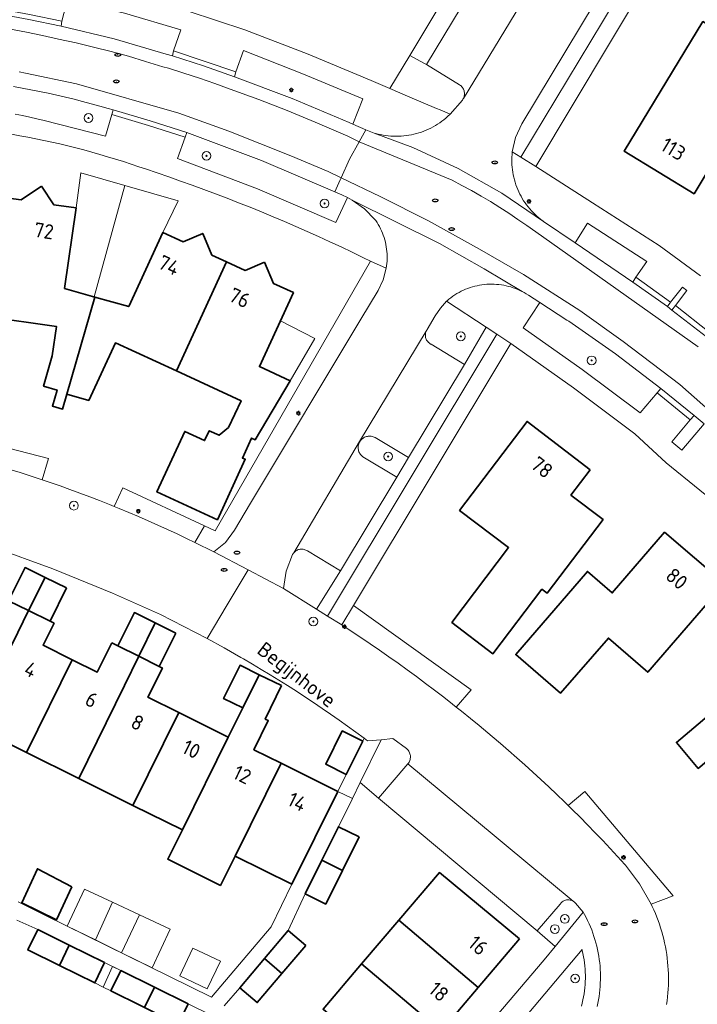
# Model space of a CAD drawing. Header units: metres. Extents: x 152610 to 160096, y 456114 to 462495.
# Tile 529 of 938: x 158579 to 158641, y 459773 to 459863. Entities that reach past the tile are written whole.
import ezdxf
from ezdxf.enums import TextEntityAlignment as Align

# ---------------------------------------------------------------- set-up
doc = ezdxf.new("R2010")
doc.units = ezdxf.units.M
doc.header["$LTSCALE"] = 0.5
doc.layers.get('0').update_dxf_attribs({"linetype": 'CONTINUOUS'})
for name, color, linetype, lineweight in [('B-PV-GR-BEPLANTING_CULTUUR_BOSPLANTSOEN-GV', 251, 'CONTINUOUS', 18), ('B-PV-GR-BEPLANTING_CULTUUR_HEESTERS-GV', 251, 'CONTINUOUS', 18), ('B-PV-GR-BEPLANTING_CULTUUR_ROOS-GV', 251, 'CONTINUOUS', 18), ('B-PV-GR-BOOM-S', 251, 'CONTINUOUS', 25), ('B-PV-GR-HAAG-GV', 251, 'CONTINUOUS', 13), ('B-PV-IE-MEUBILAIR-S', 251, 'CONTINUOUS', 25), ('B-PV-OG-BEBOUWING-GV', 6, 'CONTINUOUS', 35), ('B-PV-OG-BEBOUWING-T18', 1, 'CONTINUOUS', 18), ('B-PV-OG-BEBOUWING_OVERBOUWING-GV', 251, 'CONTINUOUS', 18), ('B-PV-OG-BEBOUWING_SCHUUR-GV', 251, 'CONTINUOUS', 18), ('B-PV-OG-TERREIN_BEGROEID-GV', 251, 'CONTINUOUS', 18), ('B-PV-OG-TOPOGRAFIE-T18', 1, 'CONTINUOUS', 18), ('B-PV-VH-GESLOTENVERHARDING_ASFALT-GV', 251, 'CONTINUOUS', 18), ('B-PV-VH-ONVERHARD_ZAND-GV', 251, 'CONTINUOUS', 18), ('B-PV-VH-OPENVERHARDING_BETONSTRAATSTEEN-GV', 251, 'CONTINUOUS', 18), ('B-PV-VH-OPENVERHARDING_TEGEL-GV', 251, 'CONTINUOUS', 18)]:
    doc.layers.add(name, color=color, linetype=linetype, lineweight=lineweight)
doc.styles.add('NLCS-ISO', font='NLCS-ISO.ttf')
doc.styles.add('NLCS-ISO-M750-T18', font='NLCS-ISO.ttf', dxfattribs={"height": 1.35})

# ---------------------------------------------------------------- blocks, each defined once
blk = doc.blocks.new('SIE-MEUBILAIR_PAAL_LICHTMAST-SO')
for points in [[(-0.62, 0), (-1, 0)], [(-0.71, 0.71), (-0.44, 0.44)], [(0, 1), (0, 0.62)], [(0.44, 0.44), (0.71, 0.71)], [(1, 0), (0.62, 0)], [(-0.71, -0.71), (-0.44, -0.44)], [(0, -0.62), (0, -1)], [(0.44, -0.44), (0.71, -0.71)]]:
    blk.add_lwpolyline(points)
blk.add_circle((0, 0), 0.5)
blk = doc.blocks.new('SIE-MEUBILAIR_PUT_RIOOLPUT-SO')
blk.add_ellipse((0, 0), major_axis=(1.25, 0), ratio=0.54)
at = {"style": 'NLCS-ISO'}
blk.add_text('ri', height=0.75, dxfattribs=at).set_placement((-0.04, 0.07), align=Align.MIDDLE_CENTER)
blk = doc.blocks.new('SGR-BOOM_GBKN-SO')
at = {"linetype": 'ByBlock', "lineweight": 18}
h = blk.add_hatch(color=0, dxfattribs=at)
h.dxf.hatch_style = 1
edge = h.paths.add_edge_path()
edge.add_arc((0, 0), 0.25, 0, 360)
at = {"color": 0, "linetype": 'ByBlock', "lineweight": 18}
for radius in [2, 0.25]:
    blk.add_circle((0, 0), radius, dxfattribs=at)
at = {"color": 0, "linetype": 'ByBlock', "lineweight": 18, "style": 'NLCS-ISO'}
blk.add_attdef('SOORT', (2.5, 0), '', height=1.5, dxfattribs=at)

msp = doc.modelspace()

# ---------------------------------------------------------------- linework, layer by layer
at = {"layer": 'B-PV-GR-BEPLANTING_CULTUUR_BOSPLANTSOEN-GV', "flags": 128}
msp.add_lwpolyline([(158577.738, 459821.977), (158578.659, 459821.689), (158579.578, 459821.394), (158580.494, 459821.091), (158580.69, 459821.025), (158581.248, 459822.961), (158573.907, 459824.868)], dxfattribs=at)
for points in [[(158588.052, 459820.302), (158587.263, 459818.587), (158587.729, 459818.398), (158588.62, 459818.028), (158589.508, 459817.651), (158590.393, 459817.266), (158591.275, 459816.874), (158592.153, 459816.474), (158593.028, 459816.067), (158593.9, 459815.653), (158594.67, 459815.28), (158595.55, 459816.82)], [(158609.17, 459809.52), (158608.1, 459807.75), (158608.971, 459807.181), (158609.837, 459806.605), (158610.699, 459806.023), (158611.556, 459805.434), (158612.409, 459804.838), (158613.258, 459804.236), (158614.101, 459803.628), (158614.94, 459803.013), (158615.774, 459802.391), (158616.603, 459801.763), (158617.428, 459801.129), (158618.247, 459800.488), (158618.572, 459800.23), (158619.93, 459801.81)], [(158630.35, 459792.5), (158628.827, 459791.218), (158629.201, 459790.852), (158629.905, 459790.151), (158630.603, 459789.444), (158631.295, 459788.733), (158631.982, 459788.015), (158632.663, 459787.292), (158633.338, 459786.563), (158634.008, 459785.829), (158634.07, 459785.76), (158635.358, 459784.057), (158636.416, 459782.202), (158638.428, 459782.969)]]:
    msp.add_lwpolyline(points, close=True, dxfattribs=at)
at = {"layer": 'B-PV-GR-BEPLANTING_CULTUUR_HEESTERS-GV', "flags": 128}
for points in [[(158630.558, 459883.409), (158628.977, 459884.187), (158622.52, 459873.46), (158619.3, 459868.12), (158618.062, 459866.064), (158616.883, 459864.106), (158614.318, 459859.846), (158615.619, 459859.149), (158615.86, 459859.02), (158628.65, 459880.18)], [(158610.715, 459825.017), (158610.623, 459825.019), (158610.532, 459825.013), (158610.442, 459824.999), (158610.353, 459824.977), (158610.266, 459824.948), (158610.183, 459824.911), (158610.103, 459824.867), (158610.027, 459824.816), (158609.955, 459824.759), (158609.889, 459824.696), (158609.829, 459824.627), (158609.775, 459824.553), (158609.728, 459824.475), (158609.688, 459824.392), (158609.655, 459824.307), (158609.63, 459824.219), (158609.613, 459824.13), (158609.603, 459824.039), (158609.601, 459823.947), (158609.608, 459823.856), (158609.622, 459823.766), (158609.644, 459823.677), (158609.674, 459823.591), (158609.711, 459823.507), (158609.755, 459823.427), (158609.807, 459823.351), (158609.864, 459823.28), (158609.928, 459823.215), (158609.997, 459823.155), (158610.03, 459823.13), (158613.14, 459821.27), (158614.21, 459823.05), (158611.15, 459824.89), (158611.068, 459824.931), (158610.983, 459824.964), (158610.895, 459824.989), (158610.806, 459825.007)], [(158604.476, 459814.678), (158604.39, 459814.679), (158604.303, 459814.672), (158604.218, 459814.657), (158604.135, 459814.635), (158604.054, 459814.604), (158603.976, 459814.567), (158603.902, 459814.522), (158603.832, 459814.47), (158603.768, 459814.413), (158603.709, 459814.349), (158603.656, 459814.281), (158603.61, 459814.208), (158603.6, 459814.19), (158603.027, 459812.673), (158602.78, 459811.07), (158605.783, 459809.2), (158607.99, 459812.68), (158604.96, 459814.51), (158604.887, 459814.556), (158604.81, 459814.596), (158604.73, 459814.628), (158604.647, 459814.653), (158604.562, 459814.669)], [(158614.02, 459796.44), (158612.77, 459797.36), (158611.71, 459797.24), (158609.795, 459793.322), (158611.47, 459791.89), (158614.16, 459795.03), (158614.214, 459795.102), (158614.26, 459795.178), (158614.301, 459795.258), (158614.333, 459795.341), (158614.358, 459795.427), (158614.376, 459795.515), (158614.385, 459795.604), (158614.387, 459795.694), (158614.38, 459795.783), (158614.365, 459795.871), (158614.343, 459795.958), (158614.313, 459796.042), (158614.276, 459796.124), (158614.231, 459796.201), (158614.18, 459796.275), (158614.122, 459796.343), (158614.059, 459796.406)], [(158628.918, 459782.587), (158628.834, 459782.591), (158628.75, 459782.588), (158628.666, 459782.577), (158628.584, 459782.558), (158628.505, 459782.531), (158628.428, 459782.497), (158628.354, 459782.456), (158628.285, 459782.408), (158628.221, 459782.354), (158628.162, 459782.293), (158628.109, 459782.228), (158628.09, 459782.2), (158625.99, 459779.76), (158627.622, 459778.328), (158630.2, 459781.46), (158629.5, 459782.28), (158629.442, 459782.341), (158629.379, 459782.397), (158629.311, 459782.446), (158629.272, 459782.47), (158629.239, 459782.489), (158629.162, 459782.525), (158629.083, 459782.553), (158629.001, 459782.574)]]:
    msp.add_lwpolyline(points, close=True, dxfattribs=at)
at = {"layer": 'B-PV-GR-BEPLANTING_CULTUUR_ROOS-GV', "flags": 128}
msp.add_lwpolyline([(158630.032, 459772.874), (158630.104, 459773.149), (158630.168, 459773.427), (158630.224, 459773.706), (158630.273, 459773.986), (158630.313, 459774.268), (158630.346, 459774.551), (158630.37, 459774.834), (158630.387, 459775.119), (158630.395, 459775.403), (158630.396, 459775.688), (158630.389, 459775.972), (158630.373, 459776.257), (158630.35, 459776.54), (158630.318, 459776.823), (158630.279, 459777.105), (158630.232, 459777.386), (158630.177, 459777.665), (158630.114, 459777.943), (158630.09, 459778.04), (158619.51, 459765.47)], dxfattribs=at)
at = {"layer": 'B-PV-GR-HAAG-GV', "flags": 128}
for points in [[(158615.619, 459859.149), (158614.318, 459859.846), (158612.504, 459856.832), (158614.345, 459856.046), (158616.77, 459855.01), (158617.1, 459854.87), (158618.02, 459854.48), (158619.14, 459855.77), (158619.189, 459855.844), (158619.231, 459855.922), (158619.266, 459856.003), (158619.293, 459856.087), (158619.313, 459856.173), (158619.325, 459856.261), (158619.328, 459856.349), (158619.324, 459856.438), (158619.312, 459856.525), (158619.292, 459856.611), (158619.264, 459856.696), (158619.229, 459856.777), (158619.187, 459856.854), (158619.138, 459856.928), (158619.082, 459856.997), (158619.021, 459857.06), (158618.953, 459857.118), (158618.883, 459857.168), (158618.88, 459857.17), (158615.86, 459859.02)], [(158622.28, 459834.36), (158621.318, 459834.989), (158619.34, 459831.56), (158614.21, 459823.05), (158613.14, 459821.27), (158607.99, 459812.68), (158605.783, 459809.2), (158606.81, 459808.56)]]:
    msp.add_lwpolyline(points, close=True, dxfattribs=at)
at = {"layer": 'B-PV-OG-BEBOUWING-GV', "flags": 128}
for points in [[(158646.521, 459859.695), (158641.154, 459862.954), (158633.94, 459851.1), (158640.35, 459847.2), (158640.994, 459848.261), (158643.93, 459853.1), (158646.49, 459851.54), (158649.59, 459856.65), (158646, 459858.83)], [(158580.612, 459847.884), (158578.75, 459846.633), (158577.123, 459846.869), (158575.531, 459835.978), (158582, 459835.04), (158581.61, 459832.37), (158580.81, 459829.595), (158582.044, 459829.24), (158581.621, 459827.772), (158582.557, 459827.502), (158582.949, 459828.864), (158585.508, 459837.745), (158582.73, 459838.53), (158583.8, 459845.9), (158581.744, 459846.198)], [(158597.555, 459840.974), (158596.225, 459841.588), (158595.379, 459843.565), (158593.593, 459842.801), (158591.73, 459843.66), (158588.6, 459836.87), (158585.508, 459837.745), (158582.949, 459828.864), (158584.951, 459828.287), (158587.38, 459833.55), (158592.962, 459830.984)], [(158601.017, 459840.944), (158599.254, 459840.191), (158597.555, 459840.974), (158592.962, 459830.984), (158598.89, 459828.26), (158597.75, 459825.81), (158596.878, 459825.1), (158595.97, 459825.518), (158595.552, 459824.61), (158593.735, 459825.447), (158591.186, 459819.916), (158596.717, 459817.367), (158599.266, 459822.898), (158599.012, 459823.015), (158599.853, 459824.841), (158600.18, 459824.69), (158603.38, 459830.07), (158600.56, 459831.38), (158603.68, 459838.15), (158601.851, 459838.993)], [(158630.83, 459821.93), (158625.06, 459826.36), (158618.88, 459818.22), (158623.375, 459814.818), (158618.175, 459807.969), (158621.942, 459805.109), (158626.417, 459811.003), (158626.887, 459810.646), (158632.016, 459817.381), (158629.073, 459819.623)], [(158643.13, 459811.53), (158637.64, 459816.22), (158632.85, 459810.68), (158630.59, 459812.64), (158624.026, 459805.03), (158628.113, 459801.485), (158632.503, 459806.547), (158636.1, 459803.41)], [(158580.948, 459812.095), (158579.12, 459812.99), (158577.61, 459809.95), (158579.441, 459809.052)], [(158582.92, 459811.13), (158580.948, 459812.095), (158579.441, 459809.052), (158581.42, 459808.08)], [(158583.437, 459804.563), (158580.771, 459805.885), (158581.772, 459807.905), (158581.42, 459808.08), (158579.441, 459809.052), (158578.444, 459807.039), (158574.234, 459798.539), (158579.237, 459796.059)], [(158591.02, 459807.925), (158589.13, 459808.87), (158587.6, 459805.83), (158589.523, 459804.871)], [(158592.91, 459806.98), (158591.02, 459807.925), (158589.523, 459804.871), (158591.39, 459803.94)], [(158587.058, 459806.099), (158585.731, 459803.425), (158583.437, 459804.563), (158579.237, 459796.059), (158584.035, 459793.681), (158588.21, 459802.195), (158589.523, 459804.871), (158587.6, 459805.83)], [(158589.523, 459804.871), (158588.21, 459802.195), (158584.035, 459793.681), (158588.969, 459791.236), (158593.176, 459799.733), (158590.361, 459801.129), (158591.683, 459803.795), (158591.39, 459803.94)], [(158600.545, 459803.193), (158598.79, 459804.05), (158597.29, 459801), (158599.035, 459800.144)], [(158602.6, 459802.19), (158600.545, 459803.193), (158599.035, 459800.144), (158597.717, 459797.481), (158593.511, 459788.985), (158592.18, 459786.297), (158596.999, 459783.908), (158598.332, 459786.596), (158602.543, 459795.088), (158600.056, 459796.321), (158601.368, 459798.998), (158601.1, 459799.13)], [(158655.61, 459797.54), (158650.78, 459803.25), (158645.24, 459798.57), (158643.32, 459800.87), (158638.73, 459797), (158640.72, 459794.61), (158643.22, 459796.71), (158648, 459791.07)], [(158597.717, 459797.481), (158593.176, 459799.733), (158588.969, 459791.236), (158593.511, 459788.985)], [(158610.02, 459797.11), (158608.14, 459798.04), (158606.63, 459795), (158608.512, 459794.068)], [(158607.74, 459792.51), (158602.543, 459795.088), (158598.332, 459786.596), (158603.53, 459784.02)], [(158609.69, 459788.34), (158607.8, 459789.28), (158606.28, 459786.205), (158608.166, 459785.272)], [(158608.166, 459785.272), (158606.28, 459786.205), (158604.76, 459783.13), (158606.64, 459782.2)], [(158583.405, 459783.784), (158580.248, 459785.427), (158578.808, 459782.323), (158581.997, 459780.766)], [(158624.37, 459779.02), (158617.04, 459785.09), (158613.321, 459780.718), (158620.597, 459774.578)], [(158620.597, 459774.578), (158613.321, 459780.718), (158609.921, 459776.722), (158617.187, 459770.563)], [(158583.159, 459778.444), (158580.28, 459779.87), (158579.37, 459778.01), (158582.258, 459776.585)], [(158604.81, 459778.42), (158603.21, 459779.78), (158601.02, 459777.207), (158602.612, 459775.837)], [(158586.4, 459776.84), (158583.159, 459778.444), (158582.258, 459776.585), (158585.51, 459774.98)], [(158602.612, 459775.837), (158601.02, 459777.207), (158598.759, 459774.549), (158600.36, 459773.19)], [(158590.967, 459774.586), (158587.89, 459776.11), (158586.97, 459774.25), (158589.798, 459772.853), (158590.05, 459772.73)], [(158617.187, 459770.563), (158609.921, 459776.722), (158606.397, 459772.579), (158613.62, 459766.363)], [(158594.05, 459773.06), (158590.967, 459774.586), (158590.05, 459772.73), (158593.13, 459771.21)]]:
    msp.add_lwpolyline(points, close=True, dxfattribs=at)
at = {"layer": 'B-PV-OG-BEBOUWING_OVERBOUWING-GV', "flags": 128}
for points in [[(158585.428, 459837.768), (158588.261, 459847.942), (158584.216, 459849.113), (158583.8, 459845.9), (158582.73, 459838.53)], [(158593.119, 459846.536), (158588.261, 459847.942), (158585.428, 459837.768), (158585.508, 459837.745), (158588.6, 459836.87), (158591.73, 459843.66)], [(158605.651, 459833.951), (158602.496, 459835.581), (158600.56, 459831.38), (158603.38, 459830.07)], [(158585.554, 459778.921), (158587.952, 459777.74), (158589.6, 459781.221), (158587.121, 459782.383)], [(158586.251, 459774.609), (158587.116, 459776.489), (158586.4, 459776.84), (158585.51, 459774.98)], [(158587.89, 459776.11), (158587.116, 459776.489), (158586.251, 459774.609), (158586.97, 459774.25)]]:
    msp.add_lwpolyline(points, close=True, dxfattribs=at)
at = {"layer": 'B-PV-OG-BEBOUWING_SCHUUR-GV', "flags": 128}
for points in [[(158585.554, 459778.921), (158587.121, 459782.383), (158584.567, 459783.58), (158582.978, 459780.191)], [(158592.407, 459779.905), (158589.6, 459781.221), (158587.952, 459777.74), (158590.746, 459776.363)], [(158596.997, 459776.974), (158594.482, 459778.17), (158593.282, 459775.644), (158595.796, 459774.449)]]:
    msp.add_lwpolyline(points, close=True, dxfattribs=at)
at = {"layer": 'B-PV-OG-TERREIN_BEGROEID-GV', "flags": 128}
for points in [[(158642.97, 459883.513), (158643.674, 459885.605), (158642.31, 459885.45), (158640.624, 459881.001), (158638.59, 459876.7), (158637.99, 459875.88), (158624.57, 459853.61), (158624.004, 459852.36), (158623.71, 459851.02), (158624.48, 459850.56), (158639.43, 459875.35), (158640.725, 459878.258), (158642.097, 459881.199)], [(158588.215, 459863.717), (158583, 459865), (158582.49, 459862.98), (158582.42, 459862.53), (158587.26, 459861.388), (158592.03, 459859.98), (158592.6, 459859.83), (158592.71, 459860.29), (158593.37, 459862.21)], [(158604.603, 459858.143), (158599.12, 459860.3), (158598.42, 459858.35), (158598.29, 459857.91), (158603.573, 459855.916), (158608.78, 459853.73), (158609.12, 459853.56), (158610.04, 459855.87)], [(158600.755, 459850.234), (158593.91, 459852.8), (158593.78, 459852.37), (158593.08, 459850.41), (158600.392, 459847.651), (158607.57, 459844.56), (158608.62, 459846.845), (158608.12, 459847.09), (158607.48, 459847.37)], [(158636.03, 459841), (158630.58, 459844.52), (158629.47, 459842.7), (158634.73, 459839.12), (158635.011, 459839.559)], [(158639.68, 459838.35), (158639.27, 459838.66), (158638.2, 459837.29), (158637.91, 459836.87), (158638.32, 459836.55), (158638.63, 459836.96)], [(158621.318, 459834.989), (158617.69, 459837.36), (158617.136, 459836.725), (158616.66, 459836.03), (158615.92, 459834.79), (158615.874, 459834.717), (158615.835, 459834.64), (158615.804, 459834.559), (158615.78, 459834.476), (158615.764, 459834.391), (158615.755, 459834.306), (158615.755, 459834.219), (158615.763, 459834.133), (158615.778, 459834.048), (158615.802, 459833.965), (158615.833, 459833.884), (158615.871, 459833.807), (158615.917, 459833.734), (158615.968, 459833.665), (158616.027, 459833.601), (158616.09, 459833.542), (158616.159, 459833.49), (158616.233, 459833.445), (158616.28, 459833.42), (158619.34, 459831.56)], [(158628.69, 459835.64), (158626.23, 459837.25), (158624.7, 459834.94), (158630.114, 459831.121), (158635.41, 459827.14), (158636.978, 459828.989), (158637.31, 459829.38), (158633.161, 459832.552), (158628.87, 459835.53)], [(158641.27, 459826.14), (158640.34, 459826.9), (158639.999, 459826.511), (158638.32, 459824.5), (158639.23, 459823.75), (158640.941, 459825.755)]]:
    msp.add_lwpolyline(points, close=True, dxfattribs=at)
msp.add_lwpolyline([(158578.207, 459854.489), (158578.876, 459854.353), (158579.542, 459854.21), (158580.207, 459854.059), (158580.87, 459853.9), (158586.48, 459852.47), (158587.06, 459854.45), (158587.18, 459854.89), (158586.73, 459855), (158585.95, 459855.222), (158585.168, 459855.437), (158584.384, 459855.644), (158583.598, 459855.843), (158582.81, 459856.034), (158582.02, 459856.218), (158581.228, 459856.394), (158580.435, 459856.562), (158579.64, 459856.722), (158578.843, 459856.874), (158578.046, 459857.019)], dxfattribs=at)
at = {"layer": 'B-PV-VH-GESLOTENVERHARDING_ASFALT-GV', "flags": 128}
for points in [[(158577.788, 459862.244), (158579.256, 459861.97), (158580.719, 459861.674), (158582.177, 459861.355), (158583.787, 459861.006), (158585.39, 459860.627), (158586.986, 459860.219), (158588.574, 459859.782), (158590.154, 459859.315), (158591.725, 459858.82), (158592.243, 459858.684), (158593.662, 459858.233), (158595.076, 459857.765), (158596.484, 459857.281), (158597.887, 459856.78), (158600.503, 459855.819), (158603.102, 459854.812), (158605.682, 459853.758), (158608.243, 459852.657), (158608.583, 459852.487), (158609.702, 459851.963), (158610.3, 459853.04), (158609.12, 459853.56), (158608.78, 459853.73), (158603.573, 459855.916), (158598.29, 459857.91), (158595.456, 459858.903), (158592.6, 459859.83), (158592.03, 459859.98), (158587.26, 459861.388), (158582.42, 459862.53), (158579.474, 459863.15)], [(158578.586, 459858.369), (158579.17, 459858.22), (158583.824, 459857.244), (158593.201, 459854.565), (158597.773, 459852.924), (158603.432, 459850.681), (158606.857, 459849.236), (158608.054, 459848.659), (158608.807, 459850.353), (158609.702, 459851.963), (158608.583, 459852.487), (158608.243, 459852.657), (158605.682, 459853.758), (158603.102, 459854.812), (158600.503, 459855.819), (158597.887, 459856.78), (158596.484, 459857.281), (158595.076, 459857.765), (158593.662, 459858.233), (158592.243, 459858.684), (158591.725, 459858.82), (158590.154, 459859.315), (158588.574, 459859.782), (158586.986, 459860.219), (158585.39, 459860.627), (158583.787, 459861.006), (158582.177, 459861.355), (158580.719, 459861.674), (158579.256, 459861.97), (158577.788, 459862.244)], [(158578.046, 459857.019), (158578.843, 459856.874), (158579.64, 459856.722), (158580.435, 459856.562), (158581.228, 459856.394), (158582.02, 459856.218), (158582.81, 459856.034), (158583.598, 459855.843), (158584.384, 459855.644), (158585.168, 459855.437), (158585.95, 459855.222), (158586.73, 459855), (158587.18, 459854.89), (158590.553, 459853.872), (158593.91, 459852.8), (158600.755, 459850.234), (158607.48, 459847.37), (158607.968, 459848.466), (158608.054, 459848.659), (158606.857, 459849.236), (158603.432, 459850.681), (158597.773, 459852.924), (158593.201, 459854.565), (158583.824, 459857.244), (158579.17, 459858.22), (158578.586, 459858.369)], [(158641.49, 459834.11), (158638.32, 459836.55), (158637.91, 459836.87), (158634.73, 459839.12), (158629.47, 459842.7), (158626.57, 459844.67), (158622.763, 459847.238), (158618.766, 459849.498), (158614.603, 459851.436), (158611.061, 459852.756), (158610.3, 459853.04), (158609.702, 459851.963), (158618.217, 459848.431), (158619.102, 459847.966), (158619.979, 459847.486), (158620.847, 459846.99), (158621.706, 459846.479), (158622.556, 459845.953), (158623.397, 459845.412), (158624.228, 459844.857), (158625.049, 459844.286), (158625.86, 459843.702), (158640.733, 459833.179)], [(158640.733, 459833.179), (158625.86, 459843.702), (158625.049, 459844.286), (158624.228, 459844.857), (158623.397, 459845.412), (158622.556, 459845.953), (158621.706, 459846.479), (158620.847, 459846.99), (158619.979, 459847.486), (158619.102, 459847.966), (158618.217, 459848.431), (158609.702, 459851.963), (158608.807, 459850.353), (158608.054, 459848.659), (158611.627, 459846.933), (158616.054, 459844.714), (158620.718, 459842.132), (158624.739, 459839.824), (158629.901, 459836.517), (158633.86, 459833.673), (158639.026, 459829.745), (158648.773, 459821.132)], [(158648.773, 459821.132), (158639.026, 459829.745), (158633.86, 459833.673), (158629.901, 459836.517), (158624.739, 459839.824), (158620.718, 459842.132), (158616.054, 459844.714), (158611.627, 459846.933), (158608.054, 459848.659), (158607.968, 459848.466), (158607.48, 459847.37), (158608.12, 459847.09), (158608.62, 459846.845), (158608.844, 459846.731), (158609.064, 459846.609), (158617.036, 459842.64), (158621.144, 459840.342), (158624.603, 459838.254), (158624.8, 459838.15), (158624.992, 459838.038), (158625.18, 459837.92), (158626.23, 459837.25), (158628.69, 459835.64), (158628.87, 459835.53), (158633.161, 459832.552), (158637.31, 459829.38), (158640.34, 459826.9), (158641.27, 459826.14)]]:
    msp.add_lwpolyline(points, dxfattribs=at)
at = {"layer": 'B-PV-VH-ONVERHARD_ZAND-GV', "flags": 128}
for points in [[(158615.619, 459859.149), (158614.318, 459859.846), (158612.504, 459856.832), (158614.345, 459856.046), (158616.77, 459855.01), (158617.1, 459854.87), (158618.02, 459854.48), (158619.14, 459855.77), (158619.189, 459855.844), (158619.231, 459855.922), (158619.266, 459856.003), (158619.293, 459856.087), (158619.313, 459856.173), (158619.325, 459856.261), (158619.328, 459856.349), (158619.324, 459856.438), (158619.312, 459856.525), (158619.292, 459856.611), (158619.264, 459856.696), (158619.229, 459856.777), (158619.187, 459856.854), (158619.138, 459856.928), (158619.082, 459856.997), (158619.021, 459857.06), (158618.953, 459857.118), (158618.883, 459857.168), (158618.88, 459857.17), (158615.86, 459859.02)], [(158622.28, 459834.36), (158621.318, 459834.989), (158619.34, 459831.56), (158614.21, 459823.05), (158613.14, 459821.27), (158607.99, 459812.68), (158605.783, 459809.2), (158606.81, 459808.56)]]:
    msp.add_lwpolyline(points, close=True, dxfattribs=at)
at = {"layer": 'B-PV-VH-OPENVERHARDING_BETONSTRAATSTEEN-GV', "flags": 128}
for points in [[(158628.65, 459880.18), (158615.86, 459859.02), (158618.88, 459857.17), (158618.883, 459857.168), (158618.953, 459857.118), (158619.021, 459857.06), (158619.082, 459856.997), (158619.138, 459856.928), (158619.187, 459856.854), (158619.229, 459856.777), (158619.264, 459856.696), (158619.292, 459856.611), (158619.312, 459856.525), (158619.324, 459856.438), (158619.328, 459856.349), (158619.325, 459856.261), (158619.313, 459856.173), (158619.293, 459856.087), (158619.266, 459856.003), (158619.231, 459855.922), (158632.988, 459878.565)], [(158632.988, 459878.565), (158619.231, 459855.922), (158619.189, 459855.844), (158619.14, 459855.77), (158618.02, 459854.48), (158617.985, 459854.446), (158617.813, 459854.283), (158617.635, 459854.127), (158617.452, 459853.977), (158617.264, 459853.833), (158617.071, 459853.695), (158616.874, 459853.564), (158616.673, 459853.44), (158616.467, 459853.322), (158616.258, 459853.212), (158616.044, 459853.109), (158615.828, 459853.013), (158615.609, 459852.924), (158615.386, 459852.843), (158615.161, 459852.769), (158614.934, 459852.703), (158614.704, 459852.645), (158614.473, 459852.595), (158614.24, 459852.552), (158614.006, 459852.517), (158613.771, 459852.491), (158613.534, 459852.472), (158613.298, 459852.461), (158613.061, 459852.458), (158612.824, 459852.463), (158612.588, 459852.477), (158612.352, 459852.498), (158612.117, 459852.527), (158611.883, 459852.564), (158611.651, 459852.609), (158611.42, 459852.661), (158611.061, 459852.756), (158614.603, 459851.436), (158618.766, 459849.498), (158622.763, 459847.238), (158626.57, 459844.67), (158626.506, 459844.716), (158626.318, 459844.855), (158626.136, 459845), (158625.959, 459845.152), (158625.787, 459845.31), (158625.62, 459845.473), (158625.459, 459845.642), (158625.305, 459845.816), (158625.156, 459845.996), (158625.013, 459846.181), (158624.877, 459846.37), (158624.748, 459846.564), (158624.625, 459846.762), (158624.509, 459846.965), (158624.4, 459847.171), (158624.298, 459847.381), (158624.203, 459847.594), (158624.116, 459847.811), (158624.036, 459848.03), (158623.964, 459848.252), (158623.9, 459848.476), (158623.843, 459848.702), (158623.794, 459848.93), (158623.753, 459849.16), (158623.72, 459849.391), (158623.694, 459849.623), (158623.677, 459849.855), (158623.668, 459850.089), (158623.666, 459850.322), (158623.673, 459850.555), (158623.687, 459850.788), (158623.71, 459851.02), (158624.004, 459852.36), (158624.57, 459853.61), (158637.99, 459875.88)], [(158576.12, 459814.89), (158581.67, 459812.891), (158587.13, 459810.66), (158591.505, 459808.688), (158595.779, 459806.508), (158597.623, 459809.59), (158599.53, 459812.774), (158596.39, 459814.42), (158594.67, 459815.28), (158593.9, 459815.653), (158593.028, 459816.067), (158592.153, 459816.474), (158591.275, 459816.874), (158590.393, 459817.266), (158589.508, 459817.651), (158588.62, 459818.028), (158587.729, 459818.398), (158587.263, 459818.587), (158586.834, 459818.761), (158585.937, 459819.117), (158585.037, 459819.464), (158584.134, 459819.805), (158583.228, 459820.138), (158582.319, 459820.463), (158581.408, 459820.781), (158580.69, 459821.025), (158580.494, 459821.091), (158579.578, 459821.394), (158578.659, 459821.689), (158577.738, 459821.977)], [(158637.83, 459773.01), (158637.878, 459773.361), (158637.919, 459773.713), (158637.951, 459774.065), (158637.976, 459774.419), (158637.992, 459774.773), (158638.001, 459775.127), (158638.002, 459775.481), (158637.994, 459775.835), (158637.979, 459776.189), (158637.955, 459776.543), (158637.924, 459776.895), (158637.885, 459777.247), (158637.837, 459777.598), (158637.782, 459777.948), (158637.719, 459778.297), (158637.648, 459778.644), (158637.569, 459778.989), (158637.483, 459779.333), (158637.388, 459779.674), (158637.286, 459780.013), (158637.177, 459780.35), (158637.06, 459780.685), (158636.935, 459781.016), (158636.803, 459781.345), (158636.663, 459781.67), (158636.516, 459781.993), (158636.416, 459782.202), (158635.358, 459784.057), (158634.07, 459785.76), (158634.008, 459785.829), (158633.338, 459786.563), (158632.663, 459787.292), (158631.982, 459788.015), (158631.295, 459788.733), (158630.603, 459789.444), (158629.905, 459790.151), (158629.201, 459790.852), (158628.827, 459791.218), (158628.491, 459791.547), (158627.776, 459792.236), (158627.055, 459792.92), (158626.329, 459793.598), (158625.598, 459794.27), (158624.861, 459794.936), (158624.119, 459795.596), (158623.371, 459796.25), (158622.618, 459796.898), (158621.86, 459797.54), (158621.476, 459797.864), (158620.676, 459798.529), (158619.872, 459799.188), (158619.062, 459799.842), (158618.572, 459800.23), (158618.247, 459800.488), (158617.428, 459801.129), (158616.603, 459801.763), (158615.774, 459802.391), (158614.94, 459803.013), (158614.101, 459803.628), (158613.258, 459804.236), (158612.409, 459804.838), (158611.556, 459805.434), (158610.699, 459806.023), (158609.837, 459806.605), (158608.971, 459807.181), (158608.1, 459807.75), (158606.81, 459808.56), (158605.783, 459809.2), (158602.78, 459811.07), (158599.53, 459812.774), (158597.623, 459809.59), (158595.779, 459806.508), (158597.327, 459805.653), (158598.86, 459804.77), (158599.105, 459804.629), (158599.922, 459804.155), (158600.735, 459803.673), (158601.543, 459803.185), (158602.348, 459802.69), (158603.148, 459802.188), (158603.944, 459801.679), (158604.735, 459801.163), (158605.523, 459800.641), (158606.305, 459800.112), (158607.083, 459799.577), (158607.857, 459799.035), (158608.626, 459798.486), (158609.39, 459797.931), (158610.15, 459797.37), (158610.47, 459797.14), (158611.71, 459797.24), (158612.77, 459797.36), (158614.02, 459796.44), (158614.059, 459796.406), (158614.122, 459796.343), (158614.18, 459796.275), (158614.231, 459796.201), (158614.276, 459796.124), (158614.313, 459796.042), (158614.343, 459795.958), (158614.365, 459795.871), (158614.38, 459795.783), (158614.387, 459795.694), (158614.385, 459795.604), (158614.376, 459795.515), (158614.358, 459795.427), (158614.333, 459795.341), (158614.301, 459795.258), (158614.26, 459795.178), (158614.214, 459795.102), (158614.16, 459795.03), (158622.038, 459788.482), (158622.96, 459787.716), (158629.272, 459782.47), (158629.311, 459782.446), (158629.379, 459782.397), (158629.442, 459782.341), (158629.5, 459782.28), (158630.2, 459781.46), (158630.325, 459781.236), (158630.469, 459780.962), (158630.606, 459780.684), (158630.736, 459780.403), (158630.859, 459780.119), (158630.974, 459779.832), (158631.082, 459779.541), (158631.182, 459779.249), (158631.274, 459778.953), (158631.359, 459778.656), (158631.436, 459778.356), (158631.506, 459778.054), (158631.567, 459777.751), (158631.621, 459777.446), (158631.667, 459777.14), (158631.705, 459776.833), (158631.735, 459776.525), (158631.757, 459776.216), (158631.771, 459775.907), (158631.777, 459775.597), (158631.775, 459775.288), (158631.765, 459774.978), (158631.747, 459774.669), (158631.721, 459774.361), (158631.687, 459774.053), (158631.645, 459773.747), (158631.595, 459773.441), (158631.538, 459773.137), (158631.472, 459772.834)]]:
    msp.add_lwpolyline(points, dxfattribs=at)
for points in [[(158617.036, 459842.64), (158609.064, 459846.609), (158610.194, 459845.813), (158611.161, 459844.825), (158611.213, 459844.751), (158611.332, 459844.569), (158611.446, 459844.383), (158611.552, 459844.193), (158611.651, 459843.999), (158611.743, 459843.802), (158611.828, 459843.601), (158611.905, 459843.398), (158611.975, 459843.191), (158612.037, 459842.982), (158612.091, 459842.771), (158612.138, 459842.559), (158612.177, 459842.344), (158612.208, 459842.129), (158612.231, 459841.912), (158612.246, 459841.695), (158612.253, 459841.477), (158612.252, 459841.259), (158612.243, 459841.042), (158612.226, 459840.825), (158612.201, 459840.608), (158612.168, 459840.393), (158611.887, 459839.337), (158611.42, 459838.35), (158609.85, 459835.73), (158599.76, 459818.9), (158598.29, 459816.41), (158597.469, 459815.291), (158596.39, 459814.42), (158599.53, 459812.774), (158602.78, 459811.07), (158603.027, 459812.673), (158603.6, 459814.19), (158603.61, 459814.208), (158603.656, 459814.281), (158603.709, 459814.349), (158609.74, 459824.53), (158615.835, 459834.64), (158615.874, 459834.717), (158615.92, 459834.79), (158616.66, 459836.03), (158617.136, 459836.725), (158617.69, 459837.36), (158617.745, 459837.409), (158617.915, 459837.552), (158618.09, 459837.688), (158618.27, 459837.819), (158618.455, 459837.942), (158618.644, 459838.059), (158618.837, 459838.17), (158619.034, 459838.273), (158619.234, 459838.369), (158619.438, 459838.457), (158619.645, 459838.539), (158619.854, 459838.613), (158620.067, 459838.679), (158620.281, 459838.737), (158620.497, 459838.788), (158620.715, 459838.831), (158620.935, 459838.866), (158621.155, 459838.893), (158621.377, 459838.913), (158621.599, 459838.924), (158621.821, 459838.927), (158622.043, 459838.922), (158622.265, 459838.91), (158622.486, 459838.889), (158622.707, 459838.86), (158622.926, 459838.824), (158623.143, 459838.779), (158623.359, 459838.727), (158623.573, 459838.667), (158623.785, 459838.6), (158623.994, 459838.524), (158624.201, 459838.442), (158624.404, 459838.352), (158624.603, 459838.254), (158621.144, 459840.342)], [(158615.804, 459834.559), (158615.835, 459834.64), (158609.74, 459824.53), (158603.709, 459814.349), (158603.768, 459814.413), (158603.832, 459814.47), (158603.902, 459814.522), (158603.976, 459814.567), (158604.054, 459814.604), (158604.135, 459814.635), (158604.218, 459814.657), (158604.303, 459814.672), (158604.39, 459814.679), (158604.476, 459814.678), (158604.562, 459814.669), (158604.647, 459814.653), (158604.73, 459814.628), (158604.81, 459814.596), (158604.887, 459814.556), (158604.96, 459814.51), (158607.99, 459812.68), (158613.14, 459821.27), (158610.03, 459823.13), (158609.997, 459823.155), (158609.928, 459823.215), (158609.864, 459823.28), (158609.807, 459823.351), (158609.755, 459823.427), (158609.711, 459823.507), (158609.674, 459823.591), (158609.644, 459823.677), (158609.622, 459823.766), (158609.608, 459823.856), (158609.601, 459823.947), (158609.603, 459824.039), (158609.613, 459824.13), (158609.63, 459824.219), (158609.655, 459824.307), (158609.688, 459824.392), (158609.728, 459824.475), (158609.775, 459824.553), (158609.829, 459824.627), (158609.889, 459824.696), (158609.955, 459824.759), (158610.027, 459824.816), (158610.103, 459824.867), (158610.183, 459824.911), (158610.266, 459824.948), (158610.353, 459824.977), (158610.442, 459824.999), (158610.532, 459825.013), (158610.623, 459825.019), (158610.715, 459825.017), (158610.806, 459825.007), (158610.895, 459824.989), (158610.983, 459824.964), (158611.068, 459824.931), (158611.15, 459824.89), (158614.21, 459823.05), (158619.34, 459831.56), (158616.28, 459833.42), (158616.233, 459833.445), (158616.159, 459833.49), (158616.09, 459833.542), (158616.027, 459833.601), (158615.968, 459833.665), (158615.917, 459833.734), (158615.871, 459833.807), (158615.833, 459833.884), (158615.802, 459833.965), (158615.778, 459834.048), (158615.763, 459834.133), (158615.755, 459834.219), (158615.755, 459834.306), (158615.764, 459834.391), (158615.78, 459834.476)], [(158622.038, 459788.482), (158614.16, 459795.03), (158611.47, 459791.89), (158625.99, 459779.76), (158628.09, 459782.2), (158628.109, 459782.228), (158628.162, 459782.293), (158628.221, 459782.354), (158628.285, 459782.408), (158628.354, 459782.456), (158628.428, 459782.497), (158628.505, 459782.531), (158628.584, 459782.558), (158628.666, 459782.577), (158628.75, 459782.588), (158628.834, 459782.591), (158628.918, 459782.587), (158629.001, 459782.574), (158629.083, 459782.553), (158629.162, 459782.525), (158629.239, 459782.489), (158629.272, 459782.47), (158622.96, 459787.716)]]:
    msp.add_lwpolyline(points, close=True, dxfattribs=at)
at = {"layer": 'B-PV-VH-OPENVERHARDING_TEGEL-GV', "flags": 128}
for points in [[(158647.61, 459896.39), (158646.132, 459896.649), (158645.038, 459896.758), (158644.06, 459896.856), (158643.988, 459895.356), (158645.826, 459895.172), (158645.137, 459891.851), (158645.036, 459891.395), (158643.674, 459885.605), (158642.97, 459883.513), (158642.097, 459881.199), (158640.725, 459878.258), (158639.43, 459875.35), (158624.48, 459850.56), (158625.85, 459849.69), (158639.43, 459872.39), (158641.38, 459875.61), (158642.06, 459876.98), (158644.33, 459882.54), (158645.23, 459885.35), (158645.328, 459885.796), (158646.604, 459891.537), (158647.305, 459894.921), (158647.601, 459896.344)], [(158579.533, 459863.601), (158576.56, 459864.14), (158576.51, 459863.68), (158579.474, 459863.15), (158582.42, 459862.53), (158582.49, 459862.98)], [(158598.42, 459858.35), (158592.71, 459860.29), (158592.6, 459859.83), (158595.456, 459858.903), (158598.29, 459857.91)], [(158590.553, 459853.872), (158587.18, 459854.89), (158587.06, 459854.45), (158590.427, 459853.432), (158593.78, 459852.37), (158593.91, 459852.8)], [(158612.168, 459840.393), (158610.736, 459841.043), (158596.521, 459816.363), (158595.55, 459816.82), (158594.67, 459815.28), (158596.39, 459814.42), (158597.469, 459815.291), (158598.29, 459816.41), (158599.76, 459818.9), (158609.85, 459835.73), (158611.42, 459838.35), (158611.887, 459839.337)], [(158638.2, 459837.29), (158635.011, 459839.559), (158634.73, 459839.12), (158637.91, 459836.87)], [(158641.74, 459834.54), (158638.63, 459836.96), (158638.32, 459836.55), (158641.49, 459834.11)], [(158623.57, 459833.51), (158622.28, 459834.36), (158606.81, 459808.56), (158608.1, 459807.75), (158609.17, 459809.52)], [(158640.34, 459826.9), (158637.31, 459829.38), (158636.978, 459828.989), (158639.999, 459826.511)], [(158607.74, 459792.51), (158609.08, 459791.86), (158609.795, 459793.322), (158611.71, 459797.24), (158610.47, 459797.14), (158610.15, 459797.37), (158610.02, 459797.11), (158608.512, 459794.068)]]:
    msp.add_lwpolyline(points, close=True, dxfattribs=at)
for points in [[(158579.533, 459863.601), (158582.49, 459862.98), (158583, 459865)], [(158588.215, 459863.717), (158593.37, 459862.21), (158592.71, 459860.29), (158598.42, 459858.35), (158599.12, 459860.3), (158604.603, 459858.143), (158610.04, 459855.87), (158609.12, 459853.56), (158610.3, 459853.04), (158611.061, 459852.756), (158611.42, 459852.661), (158611.651, 459852.609), (158611.883, 459852.564), (158612.117, 459852.527), (158612.352, 459852.498), (158612.588, 459852.477), (158612.824, 459852.463), (158613.061, 459852.458), (158613.298, 459852.461), (158613.534, 459852.472), (158613.771, 459852.491), (158614.006, 459852.517), (158614.24, 459852.552), (158614.473, 459852.595), (158614.704, 459852.645), (158614.934, 459852.703), (158615.161, 459852.769), (158615.386, 459852.843), (158615.609, 459852.924), (158615.828, 459853.013), (158616.044, 459853.109), (158616.258, 459853.212), (158616.467, 459853.322), (158616.673, 459853.44), (158616.874, 459853.564), (158617.071, 459853.695), (158617.264, 459853.833), (158617.452, 459853.977), (158617.635, 459854.127), (158617.813, 459854.283), (158617.985, 459854.446), (158618.02, 459854.48), (158617.1, 459854.87), (158616.77, 459855.01), (158614.345, 459856.046), (158612.504, 459856.832), (158610.8, 459857.56), (158605.039, 459859.958), (158599.22, 459862.21), (158594.04, 459863.92)], [(158577.887, 459852.637), (158578.629, 459852.51), (158579.369, 459852.374), (158580.108, 459852.231), (158580.845, 459852.08), (158581.581, 459851.92), (158582.315, 459851.754), (158583.047, 459851.579), (158583.777, 459851.397), (158584.505, 459851.206), (158585.231, 459851.008), (158585.955, 459850.803), (158586.677, 459850.59), (158587.396, 459850.369), (158588.113, 459850.14), (158588.828, 459849.904), (158589.54, 459849.66), (158590.131, 459849.466), (158591.207, 459849.106), (158592.28, 459848.739), (158593.351, 459848.364), (158594.419, 459847.982), (158595.484, 459847.592), (158596.547, 459847.195), (158597.606, 459846.79), (158598.663, 459846.378), (158599.717, 459845.958), (158600.768, 459845.531), (158601.816, 459845.096), (158602.861, 459844.654), (158603.902, 459844.205), (158604.941, 459843.748), (158605.976, 459843.284), (158607.008, 459842.813), (158608.036, 459842.335), (158609.061, 459841.849), (158610.079, 459841.35), (158610.736, 459841.043), (158612.168, 459840.393), (158612.201, 459840.608), (158612.226, 459840.825), (158612.243, 459841.042), (158612.252, 459841.259), (158612.253, 459841.477), (158612.246, 459841.695), (158612.231, 459841.912), (158612.208, 459842.129), (158612.177, 459842.344), (158612.138, 459842.559), (158612.091, 459842.771), (158612.037, 459842.982), (158611.975, 459843.191), (158611.905, 459843.398), (158611.828, 459843.601), (158611.743, 459843.802), (158611.651, 459843.999), (158611.552, 459844.193), (158611.446, 459844.383), (158611.332, 459844.569), (158611.213, 459844.751), (158611.161, 459844.825), (158610.194, 459845.813), (158609.064, 459846.609), (158608.844, 459846.731), (158608.62, 459846.845), (158607.57, 459844.56), (158600.392, 459847.651), (158593.08, 459850.41), (158593.78, 459852.37), (158590.427, 459853.432), (158587.06, 459854.45), (158586.48, 459852.47), (158580.87, 459853.9), (158580.207, 459854.059), (158579.542, 459854.21), (158578.876, 459854.353), (158578.207, 459854.489)], [(158640.93, 459839.7), (158637.15, 459842.45), (158631.04, 459846.38), (158625.85, 459849.69), (158624.48, 459850.56), (158623.71, 459851.02), (158623.687, 459850.788), (158623.673, 459850.555), (158623.666, 459850.322), (158623.668, 459850.089), (158623.677, 459849.855), (158623.694, 459849.623), (158623.72, 459849.391), (158623.753, 459849.16), (158623.794, 459848.93), (158623.843, 459848.702), (158623.9, 459848.476), (158623.964, 459848.252), (158624.036, 459848.03), (158624.116, 459847.811), (158624.203, 459847.594), (158624.298, 459847.381), (158624.4, 459847.171), (158624.509, 459846.965), (158624.625, 459846.762), (158624.748, 459846.564), (158624.877, 459846.37), (158625.013, 459846.181), (158625.156, 459845.996), (158625.305, 459845.816), (158625.459, 459845.642), (158625.62, 459845.473), (158625.787, 459845.31), (158625.959, 459845.152), (158626.136, 459845), (158626.318, 459844.855), (158626.506, 459844.716), (158626.57, 459844.67), (158629.47, 459842.7), (158630.58, 459844.52), (158636.03, 459841), (158635.011, 459839.559), (158638.2, 459837.29), (158639.27, 459838.66), (158639.68, 459838.35), (158638.63, 459836.96), (158641.74, 459834.54)], [(158640.941, 459825.755), (158639.23, 459823.75), (158638.32, 459824.5), (158639.999, 459826.511), (158636.978, 459828.989), (158635.41, 459827.14), (158630.114, 459831.121), (158624.7, 459834.94), (158626.23, 459837.25), (158625.18, 459837.92), (158624.992, 459838.038), (158624.8, 459838.15), (158624.603, 459838.254), (158624.404, 459838.352), (158624.201, 459838.442), (158623.994, 459838.524), (158623.785, 459838.6), (158623.573, 459838.667), (158623.359, 459838.727), (158623.143, 459838.779), (158622.926, 459838.824), (158622.707, 459838.86), (158622.486, 459838.889), (158622.265, 459838.91), (158622.043, 459838.922), (158621.821, 459838.927), (158621.599, 459838.924), (158621.377, 459838.913), (158621.155, 459838.893), (158620.935, 459838.866), (158620.715, 459838.831), (158620.497, 459838.788), (158620.281, 459838.737), (158620.067, 459838.679), (158619.854, 459838.613), (158619.645, 459838.539), (158619.438, 459838.457), (158619.234, 459838.369), (158619.034, 459838.273), (158618.837, 459838.17), (158618.644, 459838.059), (158618.455, 459837.942), (158618.27, 459837.819), (158618.09, 459837.688), (158617.915, 459837.552), (158617.745, 459837.409), (158617.69, 459837.36), (158621.318, 459834.989), (158622.28, 459834.36), (158623.57, 459833.51), (158629.31, 459829.454), (158634.92, 459825.22), (158637.8, 459822.58), (158643.94, 459817.56)], [(158597.34, 459772.88), (158598.759, 459774.549), (158601.02, 459777.207), (158603.21, 459779.78), (158604.76, 459783.13), (158606.28, 459786.205), (158607.8, 459789.28), (158609.08, 459791.86), (158607.74, 459792.51), (158603.53, 459784.02), (158601.65, 459780.12), (158596.17, 459773.69), (158580.93, 459781.2), (158578.497, 459782.404)], [(158631.472, 459772.834), (158631.538, 459773.137), (158631.595, 459773.441), (158631.645, 459773.747), (158631.687, 459774.053), (158631.721, 459774.361), (158631.747, 459774.669), (158631.765, 459774.978), (158631.775, 459775.288), (158631.777, 459775.597), (158631.771, 459775.907), (158631.757, 459776.216), (158631.735, 459776.525), (158631.705, 459776.833), (158631.667, 459777.14), (158631.621, 459777.446), (158631.567, 459777.751), (158631.506, 459778.054), (158631.436, 459778.356), (158631.359, 459778.656), (158631.274, 459778.953), (158631.182, 459779.249), (158631.082, 459779.541), (158630.974, 459779.832), (158630.859, 459780.119), (158630.736, 459780.403), (158630.606, 459780.684), (158630.469, 459780.962), (158630.325, 459781.236), (158630.2, 459781.46), (158627.622, 459778.328), (158626.62, 459777.11), (158615.706, 459764.261)], [(158578.37, 459780.74), (158580.28, 459779.87), (158583.159, 459778.444), (158586.4, 459776.84), (158587.89, 459776.11), (158590.967, 459774.586), (158594.05, 459773.06), (158596.08, 459772.06)], [(158619.51, 459765.47), (158630.09, 459778.04), (158630.114, 459777.943), (158630.177, 459777.665), (158630.232, 459777.386), (158630.279, 459777.105), (158630.318, 459776.823), (158630.35, 459776.54), (158630.373, 459776.257), (158630.389, 459775.972), (158630.396, 459775.688), (158630.395, 459775.403), (158630.387, 459775.119), (158630.37, 459774.834), (158630.346, 459774.551), (158630.313, 459774.268), (158630.273, 459773.986), (158630.224, 459773.706), (158630.168, 459773.427), (158630.104, 459773.149), (158630.032, 459772.874)]]:
    msp.add_lwpolyline(points, dxfattribs=at)

# ---------------------------------------------------------------- block references
at = {"layer": 'B-PV-GR-BOOM-S', "xscale": 0.2, "yscale": 0.2, "zscale": 0.2}
for p in [(158584.92, 459854.13), (158595.72, 459850.67), (158606.53, 459846.31), (158619, 459834.15), (158630.97, 459831.95), (158612.35, 459823.16), (158583.59, 459818.66), (158605.5, 459808.06), (158628.51, 459780.84), (158627.609, 459779.915), (158629.46, 459775.39)]:
    msp.add_blockref('SGR-BOOM_GBKN-SO', p, dxfattribs=at)
at = {"layer": 'B-PV-IE-MEUBILAIR-S', "xscale": 0.2, "yscale": 0.2, "zscale": 0.2}
for name, p in [('SIE-MEUBILAIR_PUT_RIOOLPUT-SO', (158587.607, 459859.906)), ('SIE-MEUBILAIR_PUT_RIOOLPUT-SO', (158587.469, 459857.479)), ('SIE-MEUBILAIR_PAAL_LICHTMAST-SO', (158603.484, 459856.701)), ('SIE-MEUBILAIR_PUT_RIOOLPUT-SO', (158622.102, 459850.067)), ('SIE-MEUBILAIR_PUT_RIOOLPUT-SO', (158616.658, 459846.59)), ('SIE-MEUBILAIR_PAAL_LICHTMAST-SO', (158625.235, 459846.493)), ('SIE-MEUBILAIR_PUT_RIOOLPUT-SO', (158618.157, 459843.967)), ('SIE-MEUBILAIR_PAAL_LICHTMAST-SO', (158604.131, 459827.121)), ('SIE-MEUBILAIR_PAAL_LICHTMAST-SO', (158589.481, 459818.152)), ('SIE-MEUBILAIR_PUT_RIOOLPUT-SO', (158598.508, 459814.357)), ('SIE-MEUBILAIR_PUT_RIOOLPUT-SO', (158597.34, 459812.777)), ('SIE-MEUBILAIR_PAAL_LICHTMAST-SO', (158608.34, 459807.582)), ('SIE-MEUBILAIR_PAAL_LICHTMAST-SO', (158633.885, 459786.471)), ('SIE-MEUBILAIR_PUT_RIOOLPUT-SO', (158632.115, 459780.364)), ('SIE-MEUBILAIR_PUT_RIOOLPUT-SO', (158634.925, 459780.615))]:
    msp.add_blockref(name, p, dxfattribs=at)

# ---------------------------------------------------------------- texts
at = {"layer": 'B-PV-OG-BEBOUWING-T18', "style": 'NLCS-ISO-M750-T18'}
for s, rotation, p in [('113', 328.7, (158638.444, 459851.286)), ('72', 351.7, (158580.848, 459843.802)), ('74', 335.2, (158592.284, 459840.652)), ('76', 335.2, (158598.748, 459837.672)), ('78', 322.5, (158626.423, 459822.162)), ('80', 319.5, (158638.761, 459811.974)), ('4', 333.8, (158579.629, 459803.655)), ('6', 333.5, (158585.203, 459800.893)), ('8', 333.5, (158589.405, 459798.813)), ('10', 333.6, (158594.336, 459796.367)), ('12', 334, (158598.994, 459794.045)), ('14', 333.6, (158604.031, 459791.559)), ('16', 319.7, (158620.578, 459778.417)), ('18', 319.7, (158616.987, 459774.189))]:
    msp.add_text(s, height=1.35, rotation=rotation, dxfattribs=at).set_placement(p, align=Align.MIDDLE)
at = {"layer": 'B-PV-OG-TOPOGRAFIE-T18', "style": 'NLCS-ISO-M750-T18'}
msp.add_text('Begijnhove', height=1.35, rotation=322.4, dxfattribs=at).set_placement((158603.873, 459803.033), align=Align.MIDDLE)

doc.saveas('drawing.dxf')
